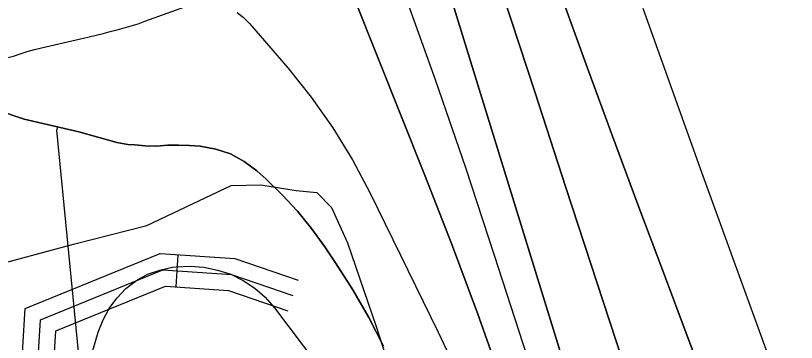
# Model space of a CAD drawing. Extents: x 3625074 to 3663148, y 511451 to 537151.
# Drawn here: x 3631335 to 3632064, y 527472 to 527777 of the extents above; entities that cross this region are included whole.
import ezdxf

# ---------------------------------------------------------------- set-up
doc = ezdxf.new("R2010")
doc.units = 0
for name, color, linetype in [('V-RIVR-EDGE', 7, 'Continuous'), ('V-ROAD-CNTR', 7, 'Continuous'), ('V-TOPO-DPTH', 7, 'Continuous'), ('V-TOPO-MAJR', 7, 'Continuous'), ('V-TOPO-MINR', 7, 'Continuous'), ('V-TOPO-WATR', 7, 'Continuous')]:
    doc.layers.add(name, color=color, linetype=linetype)

msp = doc.modelspace()

# ---------------------------------------------------------------- linework, layer by layer
at = {"layer": 'V-RIVR-EDGE'}
msp.add_lwpolyline([(3631278.31, 527533.49), (3631389.45, 527563.23), (3631457.93, 527580.48), (3631536.66, 527618.1), (3631564.28, 527618.63), (3631597.28, 527613.15), (3631616.49, 527611.3), (3631630.26, 527597.46), (3631645.19, 527564.4), (3631672.01, 527486.29), (3631698.82, 527403.38)], dxfattribs=at)
at = {"layer": 'V-ROAD-CNTR'}
msp.add_line((3631486.87, 527553.35), (3631484.85, 527523.41), dxfattribs=at)
for points in [[(3630815.98, 526562.15), (3630852.92, 526576.95), (3631064.86, 526672), (3631118.74, 526691.01), (3631165.42, 526724.2), (3631214.22, 526743.16), (3631338.17, 526789.21), (3631424.77, 526819.55), (3631487.45, 526832.5), (3631510.46, 526849.1), (3631522.19, 526873.27), (3631522.05, 526911.92), (3631512.64, 526969.75), (3631503.65, 527024.85), (3631476.75, 527089.05), (3631432.31, 527198.35), (3631386.45, 527303.3), (3631345.28, 527392), (3631339.88, 527430.95), (3631344.27, 527503.02), (3631470.33, 527554.46), (3631540.07, 527549.76), (3631599.16, 527529.45)], [(3631219.55, 526729.14), (3631343.26, 526775.1), (3631428.79, 526805.06), (3631493.63, 526818.46), (3631522.3, 526839.15), (3631537.21, 526869.85), (3631537.04, 526913.16), (3631527.45, 526972.16), (3631518.17, 527029.02), (3631490.62, 527094.77), (3631446.13, 527204.18), (3631400.13, 527309.46), (3631359.83, 527396.29), (3631354.94, 527431.53), (3631358.67, 527492.69), (3631472.78, 527539.26), (3631537.08, 527534.93), (3631594.29, 527515.26)], [(3631425.26, 527289.4), (3631413.8, 527315.62), (3631374.38, 527400.57), (3631370, 527432.1), (3631373.06, 527482.37), (3631475.23, 527524.06), (3631534.08, 527520.1), (3631589.41, 527501.08)]]:
    msp.add_lwpolyline(points, dxfattribs=at)
at = {"layer": 'V-TOPO-DPTH'}
msp.add_line((3631374.05, 527669.51), (3631374.78, 527672.68), dxfattribs=at)
for points in [[(3631686.12, 527974.28), (3631902.6, 527272.72), (3631906.45, 527260.18), (3631910.27, 527247.64), (3631914.05, 527235.09), (3631917.81, 527222.52), (3631921.53, 527209.95), (3631925.23, 527197.37), (3631928.89, 527184.78), (3631932.53, 527172.18), (3632155.39, 526395.73), (3632165, 526361.9), (3632174.48, 526328.03), (3632183.77, 526294.1), (3632192.93, 526260.14), (3632201.9, 526226.13), (3632210.75, 526192.09), (3632219.4, 526158), (3632227.93, 526123.87), (3632370.26, 525547.32)], [(3632370.26, 525547.32), (3632227.93, 526123.87), (3632219.4, 526158), (3632210.75, 526192.09), (3632201.9, 526226.13), (3632192.93, 526260.14), (3632183.77, 526294.1), (3632174.48, 526328.03), (3632165, 526361.9), (3632155.39, 526395.73), (3631932.53, 527172.18), (3631928.89, 527184.78), (3631925.23, 527197.37), (3631921.53, 527209.95), (3631917.81, 527222.52), (3631914.05, 527235.09), (3631910.27, 527247.64), (3631906.45, 527260.18), (3631902.6, 527272.72), (3631686.12, 527974.28)], [(3632269.65, 525753.52), (3632251.07, 525827.45), (3632232.26, 525901.33), (3632133.6, 526285.55), (3632129.62, 526300.85), (3632125.57, 526316.14), (3632121.41, 526331.39), (3632117.19, 526346.63), (3632075.43, 526495.41), (3632050.02, 526584.94), (3632024.27, 526674.38), (3631998.01, 526763.67), (3631971.41, 526852.86), (3631866.99, 527199.28), (3631861.29, 527217.94), (3631855.48, 527236.57), (3631849.51, 527255.15), (3631843.45, 527273.69), (3631812.15, 527368.12), (3631789.77, 527433.65), (3631766.62, 527498.89), (3631742.3, 527563.7), (3631717.2, 527628.24), (3631629.3, 527848.38)], [(3631629.3, 527848.38), (3631717.2, 527628.24), (3631742.3, 527563.7), (3631766.62, 527498.89), (3631789.77, 527433.65), (3631812.15, 527368.12), (3631843.45, 527273.69), (3631849.51, 527255.15), (3631855.48, 527236.57), (3631861.29, 527217.94), (3631866.99, 527199.28), (3631971.41, 526852.86), (3631998.01, 526763.67), (3632024.27, 526674.38), (3632050.02, 526584.94), (3632075.43, 526495.41), (3632117.19, 526346.63), (3632121.41, 526331.39), (3632125.57, 526316.14), (3632129.62, 526300.85), (3632133.6, 526285.55), (3632232.26, 525901.33), (3632251.07, 525827.45), (3632269.65, 525753.52)], [(3631790.9, 527794.72), (3631819.99, 527705.38), (3631849.13, 527616.06), (3631878.34, 527526.76), (3631907.59, 527437.47), (3631950.05, 527308.04), (3631958.03, 527283.46), (3631965.9, 527258.84), (3631973.61, 527234.17), (3631981.22, 527209.47), (3632032.08, 527042.36), (3632064.64, 526933.96), (3632096.65, 526825.41), (3632127.86, 526716.61), (3632158.52, 526607.67), (3632221.19, 526381.78), (3632226.64, 526361.91), (3632232, 526342.02), (3632237.23, 526322.1), (3632242.39, 526302.15), (3632310.64, 526034.43), (3632333.87, 525942.63), (3632356.9, 525850.78), (3632379.6, 525758.85)], [(3632379.6, 525758.85), (3632356.9, 525850.78), (3632333.87, 525942.63), (3632310.64, 526034.43), (3632242.39, 526302.15), (3632237.23, 526322.1), (3632232, 526342.02), (3632226.64, 526361.91), (3632221.19, 526381.78), (3632158.52, 526607.67), (3632127.86, 526716.61), (3632096.65, 526825.41), (3632064.64, 526933.96), (3632032.08, 527042.36), (3631981.22, 527209.47), (3631973.61, 527234.17), (3631965.9, 527258.84), (3631958.03, 527283.46), (3631950.05, 527308.04), (3631907.59, 527437.47), (3631878.34, 527526.76), (3631849.13, 527616.06), (3631819.99, 527705.38), (3631790.9, 527794.72)], [(3631846.11, 527791.38), (3631869.36, 527727.64), (3631892.76, 527663.96), (3631916.38, 527600.36), (3631940.15, 527536.81), (3631962.44, 527477.53), (3631974.99, 527443.6), (3631987.31, 527409.58), (3631999.26, 527375.44), (3632010.97, 527341.21), (3632027.36, 527292.45), (3632030.64, 527282.52), (3632033.85, 527272.56), (3632036.95, 527262.57), (3632039.98, 527252.56), (3632237.5, 526586.03)], [(3632237.5, 526586.03), (3632039.98, 527252.56), (3632036.95, 527262.57), (3632033.85, 527272.56), (3632030.64, 527282.52), (3632027.36, 527292.45), (3632010.97, 527341.21), (3631999.26, 527375.44), (3631987.31, 527409.58), (3631974.99, 527443.6), (3631962.44, 527477.53), (3631940.15, 527536.81), (3631916.38, 527600.36), (3631892.76, 527663.96), (3631869.36, 527727.64), (3631846.11, 527791.38)], [(3631678.86, 527468.11), (3631665.23, 527494.73), (3631650.14, 527520.56), (3631634.07, 527545.85), (3631624.04, 527560.72), (3631611.68, 527577.68), (3631598.55, 527593.97), (3631584.29, 527609.27), (3631569.26, 527623.91), (3631560.64, 527631.71), (3631548.72, 527640.5), (3631536.05, 527647.53), (3631522.23, 527651.93), (3631507.66, 527654.56), (3631497.64, 527655.34), (3631487.47, 527655.74), (3631477.33, 527655.6), (3631467.24, 527654.66), (3631456.21, 527654.84), (3631446.7, 527656.05), (3631440.14, 527656.32), (3631429.98, 527658.18), (3631394.38, 527668.15), (3631343.36, 527679.94), (3631292.29, 527696.99)], [(3631374.78, 527672.68), (3631394.38, 527668.15), (3631429.98, 527658.18), (3631440.14, 527656.32), (3631446.7, 527656.05), (3631456.21, 527654.84), (3631467.24, 527654.66), (3631477.33, 527655.6), (3631487.47, 527655.74), (3631497.64, 527655.34), (3631507.66, 527654.56), (3631522.23, 527651.93), (3631536.05, 527647.53), (3631548.72, 527640.5), (3631560.64, 527631.71), (3631569.26, 527623.91), (3631584.29, 527609.27), (3631598.55, 527593.97), (3631611.68, 527577.68), (3631624.04, 527560.72), (3631634.07, 527545.85), (3631650.14, 527520.56), (3631665.23, 527494.73), (3631678.86, 527468.11)], [(3631423.82, 527160.64), (3631374.05, 527669.51)]]:
    msp.add_lwpolyline(points, dxfattribs=at)
at = {"layer": 'V-TOPO-MAJR'}
msp.add_lwpolyline([(3631920.93, 527783.56), (3631948.17, 527706.96), (3631975.7, 527630.45), (3632086.99, 527323.85), (3632093.78, 527304.93), (3632100.49, 527285.99), (3632107.08, 527267.01), (3632113.59, 527247.99), (3632120, 527228.95), (3632126.38, 527209.89), (3632132.7, 527190.81), (3632138.97, 527171.72), (3632185.61, 527029.14), (3632214.74, 526940.63), (3632244.09, 526852.18)], dxfattribs=at)
at = {"layer": 'V-TOPO-MINR'}
for points in [[(3631686.12, 527974.28), (3631902.6, 527272.72), (3631906.45, 527260.18), (3631910.27, 527247.64), (3631914.05, 527235.09), (3631917.81, 527222.52), (3631921.53, 527209.95), (3631925.23, 527197.37), (3631928.89, 527184.78), (3631932.53, 527172.18), (3632155.39, 526395.73), (3632165, 526361.9), (3632174.48, 526328.03), (3632183.77, 526294.1), (3632192.93, 526260.14), (3632201.9, 526226.13), (3632210.75, 526192.09), (3632219.4, 526158), (3632227.93, 526123.87), (3632370.26, 525547.32)], [(3631629.3, 527848.38), (3631717.2, 527628.24), (3631742.3, 527563.7), (3631766.62, 527498.89), (3631789.77, 527433.65), (3631812.15, 527368.12), (3631843.45, 527273.69), (3631849.51, 527255.15), (3631855.48, 527236.57), (3631861.29, 527217.94), (3631866.99, 527199.28), (3631971.41, 526852.86), (3631998.01, 526763.67), (3632024.27, 526674.38), (3632050.02, 526584.94), (3632075.43, 526495.41), (3632117.19, 526346.63), (3632121.41, 526331.39), (3632125.57, 526316.14), (3632129.62, 526300.85), (3632133.6, 526285.55), (3632232.26, 525901.33), (3632251.07, 525827.45), (3632269.65, 525753.52)], [(3631698.49, 527796.98), (3631727.44, 527716.02), (3631755.26, 527634.67), (3631782.31, 527553.05), (3631862.39, 527305.72), (3631872.58, 527273.9), (3631882.63, 527242.03), (3631892.46, 527210.1), (3631902.15, 527178.12), (3631929.58, 527086.54), (3631952.71, 527008.69), (3631975.63, 526930.78), (3631998.21, 526852.77), (3632020.58, 526774.7), (3632133.99, 526375.6), (3632141.54, 526348.73), (3632148.97, 526321.83), (3632156.24, 526294.88), (3632163.4, 526267.9), (3632194.91, 526147.58), (3632217.52, 526060.37), (3632239.82, 525973.08), (3632261.67, 525885.67), (3632283.22, 525798.18)], [(3631790.9, 527794.72), (3631819.99, 527705.38), (3631849.13, 527616.06), (3631878.34, 527526.76), (3631907.59, 527437.47), (3631950.05, 527308.04), (3631958.03, 527283.46), (3631965.9, 527258.84), (3631973.61, 527234.17), (3631981.22, 527209.47), (3632032.08, 527042.36), (3632064.64, 526933.96), (3632096.65, 526825.41), (3632127.86, 526716.61), (3632158.52, 526607.67), (3632221.19, 526381.78), (3632226.64, 526361.91), (3632232, 526342.02), (3632237.23, 526322.1), (3632242.39, 526302.15), (3632310.64, 526034.43), (3632333.87, 525942.63), (3632356.9, 525850.78), (3632379.6, 525758.85)], [(3631846.11, 527791.38), (3631869.36, 527727.64), (3631892.76, 527663.96), (3631916.38, 527600.36), (3631940.15, 527536.81), (3631962.44, 527477.53), (3631974.99, 527443.6), (3631987.31, 527409.58), (3631999.26, 527375.44), (3632010.97, 527341.21), (3632027.36, 527292.45), (3632030.64, 527282.52), (3632033.85, 527272.56), (3632036.95, 527262.57), (3632039.98, 527252.56), (3632237.5, 526586.03)], [(3631230.39, 527786.88), (3631252.28, 527772.69), (3631274.73, 527759.31), (3631308.52, 527740.48), (3631314.58, 527738.1), (3631320.73, 527736.8), (3631327, 527737.14), (3631333.36, 527738.57), (3631339.83, 527740.83), (3631346.35, 527742.92), (3631352.94, 527744.77), (3631359.58, 527746.45), (3631404.03, 527756.83), (3631410.62, 527758.39), (3631417.2, 527759.97), (3631423.77, 527761.59), (3631430.34, 527763.24), (3631436.87, 527765.01), (3631443.36, 527766.9), (3631449.79, 527768.99), (3631456.18, 527771.21), (3631497.76, 527786.35)], [(3631542.12, 527779.55), (3631548.2, 527774.68), (3631553.83, 527769.12), (3631589.41, 527727.83), (3631611.31, 527700.33), (3631631.71, 527671.83), (3631649.84, 527641.85), (3631666.47, 527610.87), (3631729.8, 527481.04), (3631743.22, 527452.66), (3631756.19, 527424.07), (3631768.47, 527395.19), (3631780.29, 527366.1), (3631788.53, 527345.12), (3631795.74, 527326.32), (3631802.74, 527307.44), (3631809.43, 527288.46), (3631815.91, 527269.4), (3631825.01, 527241.93), (3631826.77, 527236.54), (3631828.51, 527231.15), (3631830.2, 527225.74), (3631831.87, 527220.33), (3632054.85, 526485.07)], [(3631405.22, 527456.4), (3631412.61, 527481.11), (3631417.09, 527492.55), (3631422.7, 527503.28), (3631429.99, 527512.94), (3631438.4, 527521.89), (3631448.2, 527529.18), (3631458.61, 527535.12), (3631469.95, 527539.03), (3631481.89, 527541.59), (3631485.35, 527542), (3631498.41, 527542.54), (3631511.29, 527541.78), (3631523.9, 527539.08), (3631536.34, 527535.09), (3631547.97, 527529.21), (3631558.76, 527522.23), (3631568.29, 527513.6), (3631576.97, 527503.87), (3631645.09, 527413.76)]]:
    msp.add_lwpolyline(points, dxfattribs=at)
at = {"layer": 'V-TOPO-WATR'}
msp.add_lwpolyline([(3631292.29, 527696.99), (3631343.36, 527679.94), (3631394.38, 527668.15), (3631429.98, 527658.18), (3631440.14, 527656.32), (3631446.7, 527656.05), (3631456.21, 527654.84), (3631467.24, 527654.66), (3631477.33, 527655.6), (3631487.47, 527655.74), (3631497.64, 527655.34), (3631507.66, 527654.56), (3631522.23, 527651.93), (3631536.05, 527647.53), (3631548.72, 527640.5), (3631560.64, 527631.71), (3631569.26, 527623.91), (3631584.29, 527609.27), (3631598.55, 527593.97), (3631611.68, 527577.68), (3631624.04, 527560.72), (3631634.07, 527545.85), (3631650.14, 527520.56), (3631665.23, 527494.73), (3631678.86, 527468.11)], dxfattribs=at)

doc.saveas('drawing.dxf')
